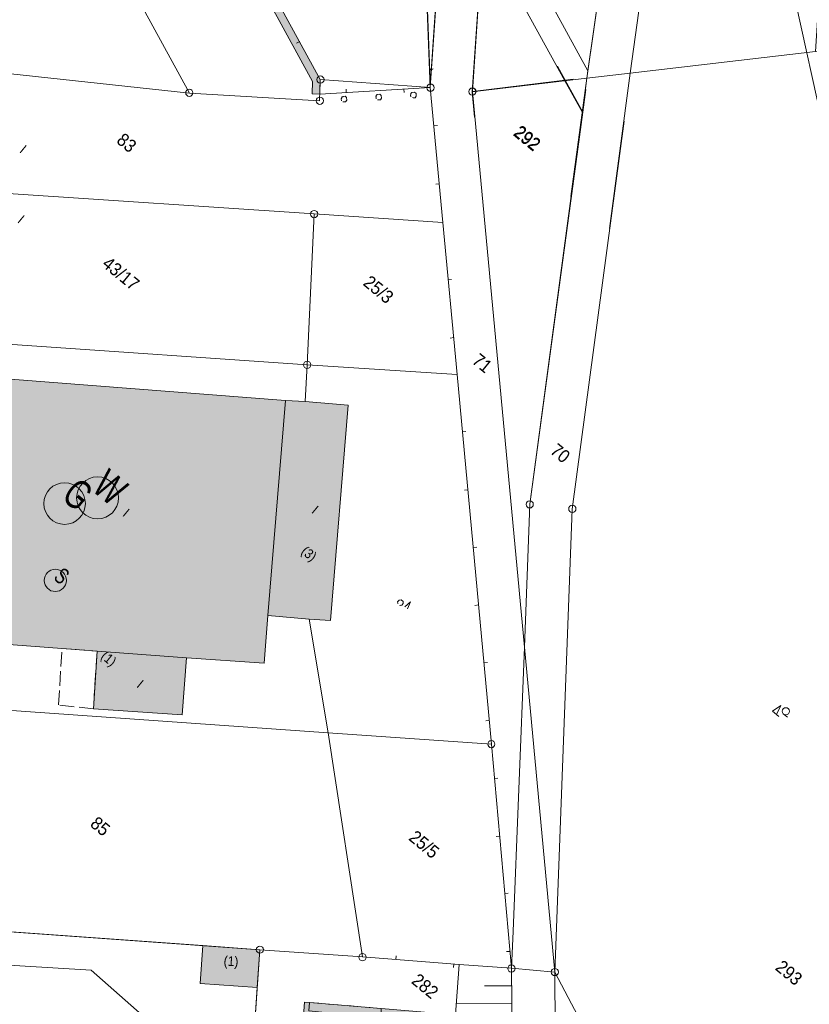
# Model space of a CAD drawing. Header units: metres. Extents: x -740 to 758, y -633 to 854.
# Tile 430 of 656: x -3 to 65, y -397 to -312. Entities that reach past the tile are written whole.
import ezdxf

# ---------------------------------------------------------------- set-up
doc = ezdxf.new("R2010")
doc.units = ezdxf.units.M
doc.header["$MEASUREMENT"] = 0
doc.linetypes.add('1248_416', pattern=[1.664, 1.248, -0.416])
doc.linetypes.add('832_832', pattern=[1.664, 0.832, -0.832])
for name, color, linetype in [('Gas.LOVION', 7, 'Continuous'), ('Grundkarte.LOVION', 7, 'Continuous'), ('Grundkarte_Text.LOVION', 7, 'Continuous'), ('Strom.LOVION', 7, 'Continuous'), ('Wasser.LOVION', 7, 'Continuous')]:
    doc.layers.add(name, color=color, linetype=linetype)
doc.styles.add('ERSTELLTER_STIL_1', font='arial.ttf')

msp = doc.modelspace()

# ---------------------------------------------------------------- hatches: boundary and pattern name
at = {"layer": 'Grundkarte.LOVION', "linetype": 'Continuous', "lineweight": 18}
for color, points in [(254, [(22.93, -318.471), (22.953, -317.198), (14.243, -301.262), (13.686, -301.612), (22.288, -317.352), (22.274, -318.417)]), (9, [(0.65, -366.284), (3.687, -366.519), (11.399, -367.095), (18.124, -367.561), (18.431, -363.452), (19.956, -344.89), (-3.423, -343.067), (-6.045, -342.851), (-6.09, -343.298), (-7.224, -358.305), (-7.423, -361.103), (-7.776, -365.66)]), (254, [(19.956, -344.89), (18.431, -363.452), (22.007, -363.753), (23.851, -363.868), (25.376, -345.306), (21.651, -344.99)]), (254, [(3.375, -371.486), (11.022, -372.009), (11.399, -367.095), (3.687, -366.519)]), (254, [(17.52, -395.55), (17.733, -392.278), (12.819, -391.902), (12.581, -395.206)]), (9, [(20.838, -407.107), (32.306, -408.025), (32.988, -397.762), (28.218, -397.342), (22.019, -396.825), (21.604, -396.806)])]:
    msp.add_hatch(color=color, dxfattribs=at).paths.add_polyline_path(points)

# ---------------------------------------------------------------- linework, layer by layer
at = {"layer": 'Gas.LOVION', "color": 5, "linetype": 'Continuous', "lineweight": 18}
msp.add_circle((0.883, -353.782), 1.794, dxfattribs=at)
at = {"layer": 'Grundkarte.LOVION', "color": 253, "linetype": 'Continuous', "lineweight": 18}
for points in [[(32.475, -317.34), (33.672, -299.963), (24.634, -282.788), (22.267, -278.527), (25.525, -276.789), (32.62, -272.874), (38.775, -273.248), (88.922, -276.177)], [(0.015, -290.663), (6.5, -287.162), (22.267, -278.527), (24.634, -282.788), (33.672, -299.963), (32.475, -317.34)], [(15.217, -303.156), (14.208, -301.304), (7.908, -289.773), (6.5, -287.162), (22.267, -278.527), (24.634, -282.788), (31.785, -299.704), (32.443, -317.314)], [(68.243, -287.775), (62.147, -290.41), (55.287, -293.712), (53.713, -294.841), (52.53, -296.346), (49.728, -316.659), (45.986, -317.083), (46.073, -316.454), (49.2, -294.632), (50.926, -292.335), (53.386, -290.587), (83.125, -278.251)], [(33.157, -307.6), (32.45, -317.895), (33.557, -329.521), (22.43, -328.776), (21.842, -341.809), (-3.183, -340.088), (-9.194, -339.671), (-22.255, -338.79), (-21.336, -325.814), (-20.542, -314.89), (-19.627, -310.042), (-18.776, -307.564), (-17.679, -305.181), (-16.842, -303.769), (-15.238, -301.425), (-13.548, -299.369), (-11.589, -297.64), (-7.523, -294.789), (-2.667, -292.157), (6.508, -287.152), (7.543, -286.548)], [(32.032, -306.675), (32.45, -317.895), (22.93, -318.471), (22.953, -317.198), (14.243, -301.262), (7.943, -289.731), (6.508, -287.152), (7.543, -286.548)], [(66.888, -323.493), (63.503, -308.218), (63.572, -301.059), (66.891, -297.217)], [(36.656, -493.933), (50.652, -450.566), (50.149, -430.605), (49.771, -416.456), (49.498, -406.108), (43.222, -394.22), (39.465, -393.878), (37.751, -374.538), (34.781, -342.642), (33.557, -329.521), (32.45, -317.895), (33.157, -307.6)], [(45.884, -318.06), (45.631, -320.006), (44.121, -317.257), (43.442, -316.052)], [(44.591, -327.298), (45.596, -320.048), (45.986, -317.083), (49.728, -316.659), (47.934, -330.045)], [(49.194, -320.78), (44.724, -354.261), (43.222, -394.22), (39.465, -393.878), (39.624, -390.67), (40.597, -366.162), (41.046, -353.822), (45.631, -320.006), (45.884, -318.06)]]:
    msp.add_lwpolyline(points, dxfattribs=at)
at = {"layer": 'Grundkarte.LOVION', "color": 8, "linetype": 'Continuous', "lineweight": 18}
for points in [[(27.402, -280.271), (29.784, -278.028), (38.775, -273.248), (88.922, -276.177), (134.961, -293.015), (95.593, -307.83), (96.402, -310.056), (92.667, -311.455), (69.42, -314.319), (69.535, -312.476), (71.257, -308.022), (73.915, -304.067), (91.111, -289.5), (92.612, -283.087), (88.968, -279.069), (83.125, -278.251), (53.386, -290.587), (50.926, -292.335), (49.2, -294.632), (45.986, -317.083), (36.082, -318.259), (37.389, -298.979)], [(53.713, -294.841), (55.287, -293.712), (84.437, -281.699), (86.977, -282.279), (88.743, -284.323), (88.488, -286.86), (71.336, -301.571), (67.939, -306.425), (65.934, -311.616), (65.711, -314.771), (49.728, -316.659), (52.53, -296.346)], [(-2.667, -292.157), (6.508, -287.152), (7.943, -289.731), (14.243, -301.262), (22.953, -317.198), (22.896, -319.036), (11.658, -318.362)], [(-15.238, -301.425), (-13.548, -299.369), (-11.589, -297.64), (-7.523, -294.789), (-2.667, -292.157), (11.658, -318.362), (-20.542, -314.89), (-19.627, -310.042), (-18.776, -307.564), (-17.679, -305.181), (-16.842, -303.769)], [(22.953, -317.198), (32.45, -317.895), (33.557, -329.521), (22.43, -328.776), (-4.433, -326.999), (-6.458, -326.842), (-18.331, -326.023), (-21.336, -325.814), (-20.542, -314.89), (11.658, -318.362), (22.896, -319.036)], [(-21.336, -325.814), (-18.331, -326.023), (-6.458, -326.842), (-4.433, -326.999), (22.43, -328.776), (21.842, -341.809), (-3.183, -340.088), (-9.194, -339.671), (-22.255, -338.79)], [(22.43, -328.776), (33.557, -329.521), (34.781, -342.642), (21.842, -341.809)], [(-22.255, -338.79), (-9.194, -339.671), (-3.183, -340.088), (21.842, -341.809), (34.781, -342.642), (37.751, -374.538), (23.645, -373.553), (-24.507, -370.162)], [(0.65, -366.284), (-7.776, -365.66), (-7.423, -361.103), (-7.224, -358.305), (-6.09, -343.298), (-6.045, -342.851), (-3.423, -343.067), (19.956, -344.89), (18.431, -363.452), (18.124, -367.561), (11.399, -367.095), (3.687, -366.519)], [(19.956, -344.89), (21.651, -344.99), (25.376, -345.306), (23.851, -363.868), (22.007, -363.753), (18.431, -363.452)], [(3.375, -371.486), (3.687, -366.519), (11.399, -367.095), (11.022, -372.009)], [(-24.507, -370.162), (23.645, -373.553), (26.6, -392.889), (17.733, -392.278), (-25.902, -389.155)], [(23.645, -373.553), (37.751, -374.538), (39.465, -393.878), (34.94, -393.551), (26.6, -392.889)], [(-25.902, -389.155), (17.733, -392.278), (16.638, -408.286), (12.529, -407.979), (-27.002, -405.105)], [(17.52, -395.55), (12.581, -395.206), (12.819, -391.902), (17.733, -392.278)], [(16.638, -408.286), (17.733, -392.278), (26.6, -392.889), (34.94, -393.551), (39.465, -393.878), (39.619, -408.759), (33.633, -408.901), (27.797, -409.057)], [(39.664, -423.118), (39.593, -412.722), (39.624, -411.832), (39.631, -411.299), (39.619, -408.759), (39.465, -393.878), (43.222, -394.22), (43.378, -423.317), (41.67, -440.922), (39.847, -450.085), (36.107, -449.919), (37.986, -440.425), (38.474, -435.441)], [(43.222, -394.22), (49.498, -406.108), (49.771, -416.456), (50.149, -430.605), (50.652, -450.566), (39.847, -450.085), (41.67, -440.922), (43.378, -423.317)], [(20.838, -407.107), (21.604, -396.806), (22.019, -396.825), (28.218, -397.342), (32.988, -397.762), (32.306, -408.025)]]:
    msp.add_lwpolyline(points, close=True, dxfattribs=at)
at = {"layer": 'Grundkarte.LOVION', "color": 253, "linetype": 'Continuous', "lineweight": 18}
for points in [[(45.986, -317.083), (45.596, -320.048), (44.086, -317.299), (24.904, -282.525), (22.633, -278.343), (24.655, -277.259), (26.64, -280.937), (46.073, -316.454)], [(34.781, -342.642), (37.751, -374.538), (39.465, -393.878), (34.94, -393.551), (26.6, -392.889), (23.645, -373.553), (22.007, -363.753), (23.851, -363.868), (25.376, -345.306), (21.651, -344.99), (21.842, -341.809), (22.43, -328.776), (33.557, -329.521)], [(-22.255, -338.79), (-9.194, -339.671), (-3.183, -340.088), (21.842, -341.809), (21.651, -344.99), (25.376, -345.306), (23.851, -363.868), (22.007, -363.753), (23.645, -373.553), (-24.507, -370.162)], [(-24.507, -370.162), (23.645, -373.553), (26.6, -392.889), (17.733, -392.278), (-25.902, -389.155)], [(12.529, -407.979), (-27.002, -405.105), (-25.902, -389.155), (17.733, -392.278), (26.6, -392.889), (34.94, -393.551), (39.465, -393.878), (39.619, -408.759), (33.633, -408.901), (27.797, -409.057), (16.638, -408.286)], [(17.52, -395.55), (17.249, -399.419), (8.557, -398.791), (3.187, -394.055), (-8.706, -393.326), (-23.131, -392.402), (-26.11, -392.161), (-25.902, -389.155), (12.819, -391.902), (12.581, -395.206)], [(-2.085, -517.878), (-25.818, -507.903), (-25.677, -507.534), (2.788, -519.352), (6.659, -512.087), (18.166, -490.421), (32.271, -463.889), (36.107, -449.919), (37.986, -440.425), (38.474, -435.441), (39.664, -423.118), (39.593, -412.722), (39.624, -411.832), (39.631, -411.299), (39.619, -408.759), (39.465, -393.878), (43.222, -394.22), (43.378, -423.317), (41.67, -440.922), (39.847, -450.085), (35.816, -465.08), (21.402, -492.38), (10.726, -512.576), (5.266, -521.12)], [(43.222, -394.22), (49.498, -406.108), (49.771, -416.456), (50.149, -430.605), (50.652, -450.566), (39.847, -450.085), (41.67, -440.922), (43.378, -423.317)]]:
    msp.add_lwpolyline(points, close=True, dxfattribs=at)
at = {"layer": 'Grundkarte.LOVION', "color": 8, "linetype": 'Continuous', "lineweight": 18}
for points in [[(15.217, -303.156), (14.208, -301.304), (7.908, -289.773), (6.5, -287.162), (22.267, -278.527), (24.634, -282.788), (33.672, -299.963), (32.475, -317.34)], [(84.437, -281.699), (55.287, -293.712), (53.713, -294.841), (52.53, -296.346), (49.728, -316.659), (45.986, -317.083), (49.2, -294.632), (50.926, -292.335), (53.386, -290.587), (83.125, -278.251)], [(32.475, -317.34), (33.672, -299.963), (24.634, -282.788), (27.402, -280.271), (37.389, -298.979), (36.082, -318.259), (36.267, -320.457)], [(24.634, -282.788), (31.785, -299.704), (32.443, -317.314)], [(22.93, -318.471), (22.953, -317.198), (14.243, -301.262)], [(33.157, -307.6), (32.45, -317.895), (22.953, -317.198), (14.243, -301.262)], [(32.032, -306.675), (32.45, -317.895)], [(36.628, -310.453), (36.116, -318.217), (40.597, -366.162), (43.222, -394.22), (39.465, -393.878), (37.751, -374.538), (34.781, -342.642), (33.557, -329.521), (32.45, -317.895), (33.157, -307.6)], [(47.934, -330.045), (49.728, -316.659), (65.711, -314.771), (68.893, -314.371), (69.42, -314.319), (92.667, -311.455), (113.849, -384.22), (92.667, -311.455), (96.402, -310.056), (108.268, -350.717), (110.462, -358.335), (113.581, -369.084), (115.31, -374.974), (118.288, -385.175), (119.313, -388.71)], [(45.852, -318.033), (41.046, -353.822), (40.597, -366.162), (36.116, -318.217), (44.791, -317.162), (36.116, -318.217), (36.628, -310.453)], [(20.902, -314.059), (21.184, -313.913)], [(32.67, -316.316), (32.378, -316.345)], [(32.705, -316.274), (32.412, -316.303)], [(44.591, -327.298), (45.986, -317.083), (49.728, -316.659), (47.934, -330.045)], [(36.267, -320.457), (36.082, -318.259), (45.986, -317.083), (44.591, -327.298)], [(22.93, -318.471), (32.45, -317.895), (33.557, -329.521), (34.781, -342.642)], [(25.191, -318.014), (25.193, -318.339)], [(30.215, -318.321), (30.187, -318.028)], [(49.194, -320.78), (44.724, -354.261), (43.222, -394.22), (40.597, -366.162), (41.046, -353.822), (45.852, -318.033)], [(36.656, -493.933), (50.652, -450.566), (50.149, -430.605), (49.771, -416.456), (49.498, -406.108), (43.222, -394.22), (44.724, -354.261), (49.194, -320.78)], [(33.095, -321.172), (32.802, -321.201)], [(32.938, -326.212), (33.23, -326.183)], [(34.304, -334.443), (34.011, -334.471)], [(34.179, -339.509), (34.498, -339.448)], [(34.781, -342.642), (37.751, -374.538), (39.465, -393.878)], [(35.528, -347.564), (35.235, -347.593)], [(35.402, -352.63), (35.695, -352.602)], [(36.475, -357.55), (36.182, -357.579)], [(36.317, -362.59), (36.636, -362.529)], [(37.389, -367.51), (37.096, -367.538)], [(37.258, -372.517), (37.551, -372.489)], [(38.304, -377.469), (38.011, -377.498)], [(38.146, -382.509), (38.439, -382.481)], [(39.186, -387.402), (38.894, -387.431)], [(39.029, -392.442), (39.354, -392.44)], [(39.465, -393.878), (34.94, -393.551), (26.6, -392.889)], [(29.518, -392.811), (29.488, -393.109)], [(34.463, -393.805), (34.493, -393.507)], [(39.619, -408.759), (39.465, -393.878)], [(43.222, -394.22), (49.498, -406.108)]]:
    msp.add_lwpolyline(points, dxfattribs=at)
at = {"layer": 'Grundkarte.LOVION', "color": 7, "linetype": 'Continuous', "lineweight": 13}
for points in [[(22.93, -318.471), (22.274, -318.417), (22.288, -317.352), (13.686, -301.612), (14.243, -301.262), (22.953, -317.198)], [(33.633, -408.901), (39.619, -408.759), (39.465, -393.878), (34.94, -393.551), (34.562, -399.056), (34.381, -401.438), (34.249, -403.106), (34.06, -405.105), (33.92, -406.39)]]:
    msp.add_lwpolyline(points, close=True, dxfattribs=at)
at = {"layer": 'Grundkarte.LOVION', "color": 3, "linetype": 'Continuous', "lineweight": 18}
for points in [[(27.811, -318.822), (27.747, -318.769), (27.773, -318.737), (27.768, -318.678), (27.794, -318.646), (27.788, -318.588), (27.868, -318.491), (28.102, -318.468), (28.23, -318.574), (28.253, -318.808), (28.148, -318.937), (27.913, -318.96)], [(30.809, -318.647), (30.745, -318.594), (30.739, -318.536), (30.792, -318.471), (30.786, -318.413), (30.865, -318.316), (31.099, -318.293), (31.228, -318.399), (31.251, -318.633), (31.145, -318.762), (30.97, -318.779), (30.937, -318.753)], [(24.787, -319.029), (24.77, -318.853), (24.823, -318.789), (24.817, -318.73), (24.844, -318.698), (24.902, -318.692), (24.929, -318.66), (25.104, -318.643), (25.233, -318.749), (25.256, -318.983), (25.15, -319.112), (24.916, -319.134)], [(29.679, -362.411), (29.647, -362.385), (29.636, -362.268), (29.768, -362.107), (29.943, -362.09), (30.104, -362.222), (30.121, -362.398), (29.989, -362.559), (29.872, -362.57), (29.84, -362.544)], [(29.679, -362.411), (29.647, -362.385), (29.636, -362.268), (29.768, -362.107), (29.943, -362.09), (30.104, -362.222), (30.121, -362.398), (29.989, -362.559), (29.872, -362.57), (29.84, -362.544)], [(30.267, -362.679), (30.759, -362.276), (30.492, -362.864)], [(30.267, -362.679), (30.759, -362.276), (30.492, -362.864)], [(62.551, -372.143), (62.005, -371.694), (62.726, -371.21), (62.358, -371.985)], [(62.551, -372.143), (62.005, -371.694), (62.726, -371.21), (62.358, -371.985)], [(62.944, -371.927), (63.297, -372.218)], [(62.944, -371.927), (63.297, -372.218)]]:
    msp.add_lwpolyline(points, dxfattribs=at)
at = {"layer": 'Grundkarte.LOVION', "color": 8, "linetype": '1248_416', "lineweight": 18}
msp.add_lwpolyline([(3.375, -371.486), (0.358, -371.16), (0.65, -366.284), (3.687, -366.519)], close=True, dxfattribs=at)
at = {"layer": 'Grundkarte.LOVION', "color": 7, "linetype": 'Continuous', "lineweight": 13}
for points in [[(39.464, -395.385), (37.132, -395.406)], [(39.496, -396.919), (34.681, -396.946)]]:
    msp.add_lwpolyline(points, dxfattribs=at)
at = {"layer": 'Grundkarte.LOVION', "color": 251, "linetype": 'Continuous', "lineweight": 13}
msp.add_lwpolyline([(22.019, -396.825), (28.218, -397.342), (28.181, -398.173), (21.971, -397.539)], close=True, dxfattribs=at)
at = {"layer": 'Grundkarte.LOVION', "color": 8, "linetype": '832_832', "lineweight": 18}
msp.add_lwpolyline([(22.019, -396.825), (28.218, -397.342)], dxfattribs=at)
at = {"layer": 'Grundkarte.LOVION', "color": 9, "linetype": 'Continuous', "lineweight": 18}
for centre, radius in [((22.971, -317.202), 0.313), ((32.474, -317.898), 0.314), ((11.65, -318.34), 0.31), ((36.091, -318.241), 0.311), ((36.108, -318.236), 0.311), ((22.92, -319.026), 0.313), ((22.431, -328.805), 0.313), ((21.831, -341.815), 0.312), ((41.042, -353.852), 0.312), ((44.726, -354.238), 0.313), ((37.73, -374.535), 0.311), ((17.746, -392.274), 0.311), ((26.603, -392.923), 0.314), ((39.464, -393.897), 0.314), ((43.214, -394.203), 0.313)]:
    msp.add_circle(centre, radius, dxfattribs=at)
at = {"layer": 'Grundkarte.LOVION', "color": 3, "linetype": 'Continuous', "lineweight": 18}
msp.add_circle((63.159, -371.704), 0.31, dxfattribs=at)
msp.add_circle((63.159, -371.704), 0.31, dxfattribs=at)
at = {"layer": 'Strom.LOVION', "color": 1, "linetype": 'Continuous', "lineweight": 18}
msp.add_circle((0.079, -360.415), 0.959, dxfattribs=at)
at = {"layer": 'Wasser.LOVION', "color": 94, "linetype": 'Continuous', "lineweight": 18}
msp.add_circle((3.729, -353.293), 1.812, dxfattribs=at)

# ---------------------------------------------------------------- texts
at = {"layer": 'Gas.LOVION', "color": 5, "linetype": 'Continuous', "lineweight": 18, "insert": (0.48, -353.361), "char_height": 2.48983, "attachment_point": 7, "rotation": 320.58413, "style": 'ERSTELLTER_STIL_1'}
msp.add_mtext('{\\A1;\\W0.71561x;G}', dxfattribs=at)
at = {"layer": 'Grundkarte_Text.LOVION', "color": 7, "linetype": 'Continuous', "lineweight": 13, "attachment_point": 7, "style": 'ERSTELLTER_STIL_1'}
for s, insert, char_height, rotation in [('{\\A1;\\W0.89449x;83}', (5.276, -322.6), 1.12432, 320.58343), ('{\\A1;\\W0.89448x;292}', (39.543, -321.971), 1.12434, 320.58413), ('{\\A1;\\W0.89447x;292}', (39.578, -321.929), 1.12434, 320.58413), ('{\\A1;\\W0.89445x;I}', (-3.069, -323.431), 0.83074, 320.58479), ('{\\A1;\\W0.89455x;I}', (-3.247, -329.478), 0.83072, 320.58364), ('{\\A1;\\W0.89450x;43/17}', (4.025, -333.266), 1.12432, 320.58343), ('{\\A1;\\W0.89450x;25/3}', (26.57, -334.887), 1.12432, 320.58343), ('{\\A1;\\W0.89449x;71}', (35.991, -341.602), 1.12432, 320.58343), ('{\\A1;\\W0.89449x;70}', (42.717, -349.386), 1.12432, 320.58532), ('{\\A1;\\W0.89445x;I}', (5.826, -354.802), 0.83074, 320.58479), ('{\\A1;\\W0.89445x;I}', (22.145, -354.536), 0.83074, 320.58479), ('{\\A1;\\W0.89449x;(3)}', (21.079, -358.218), 0.83074, 320.58479), ('{\\A1;\\W0.89449x;(1)}', (3.787, -367.268), 0.83074, 320.58479), ('{\\A1;\\W0.89445x;I}', (7.035, -369.58), 0.83074, 320.58479), ('{\\A1;\\W0.89450x;85}', (3.001, -381.576), 1.12432, 320.58532), ('{\\A1;\\W0.89448x;25/5}', (30.51, -382.764), 1.12434, 320.58413), ('{\\A1;\\W0.89445x;(1)}', (14.579, -393.883), 0.83077, 355.90952), ('{\\A1;\\W0.89448x;293}', (62.163, -393.961), 1.12434, 320.58413), ('{\\A1;\\W0.89453x;282}', (30.744, -395.116), 1.1243, 320.58258)]:
    msp.add_mtext(s, dxfattribs=dict(at, insert=insert, char_height=char_height, rotation=rotation))
at = {"layer": 'Strom.LOVION', "color": 1, "linetype": 'Continuous', "lineweight": 18, "insert": (-0.162, -360.283), "char_height": 1.37444, "attachment_point": 7, "rotation": 320.58378, "style": 'ERSTELLTER_STIL_1'}
msp.add_mtext('{\\A1;\\W0.71558x;S}', dxfattribs=at)
at = {"layer": 'Wasser.LOVION', "color": 94, "linetype": 'Continuous', "lineweight": 18, "insert": (3.12, -352.596), "char_height": 2.48985, "attachment_point": 7, "rotation": 320.58413, "style": 'ERSTELLTER_STIL_1'}
msp.add_mtext('{\\A1;\\W0.71561x;W}', dxfattribs=at)

doc.saveas('drawing.dxf')
